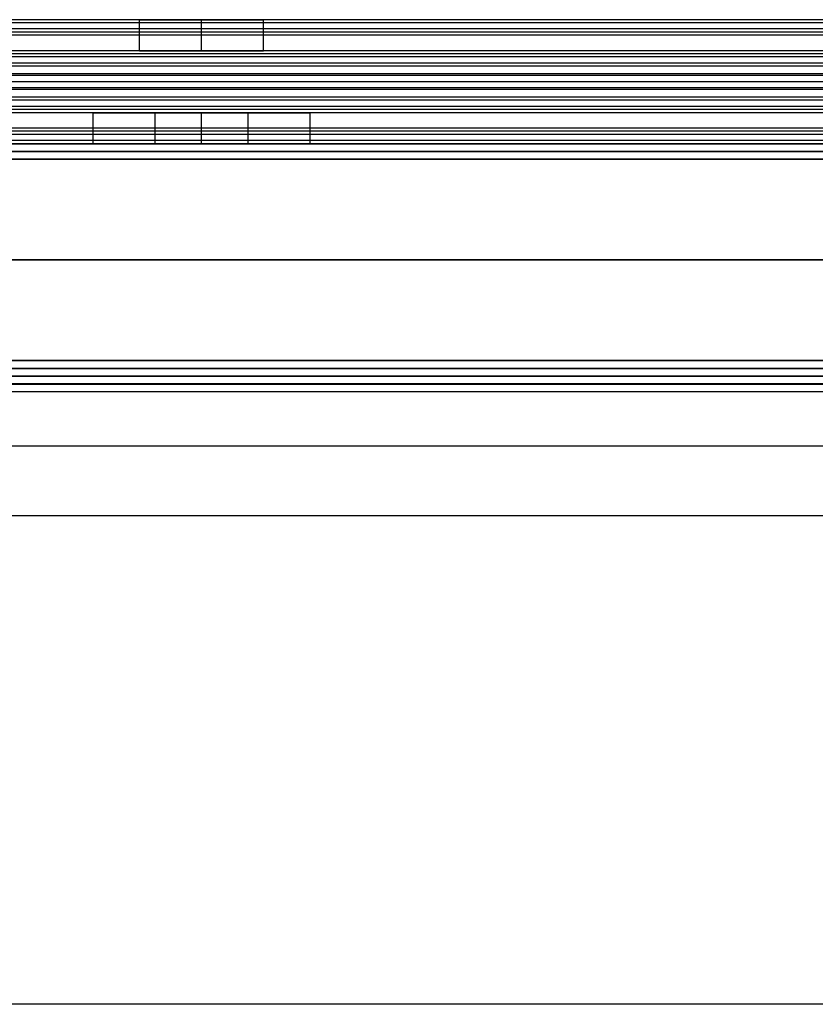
# Model space of a CAD drawing. Header units: millimetres. Extents: x -429 to 422, y -262 to 259.
# Tile 426 of 656: x -221 to -170, y 155 to 218. Entities that reach past the tile are written whole.
import ezdxf

# ---------------------------------------------------------------- set-up
doc = ezdxf.new("R2010")
doc.units = ezdxf.units.MM
doc.layers.add('Default', color=7, linetype='Continuous', true_color=0x000000)

msp = doc.modelspace()

# ---------------------------------------------------------------- linework, layer by layer
at = {"layer": 'Default'}
for p, q in [((-427.127, 210.065, 1342.822), (420.873, 210.065, 1342.822)), ((420.873, 210.065, 772.822), (-427.127, 210.065, 772.822)), ((420.873, 210.065, 1057.822), (-427.127, 210.065, 1057.822)), ((420.873, 195.065, 772.822), (-427.127, 195.065, 772.822)), ((-427.127, 195.065, 1342.822), (420.873, 195.065, 1342.822)), ((420.873, 195.065, 1057.822), (-427.127, 195.065, 1057.822)), ((-240.627, 195.065, 880.822), (-85.627, 195.065, 880.822)), ((420.873, 194.565, 885.322), (-427.127, 194.565, 885.322)), ((-418.127, 190.565, 780.822), (411.873, 190.565, 780.822)), ((-418.127, 190.565, 873.822), (411.873, 190.565, 873.822))]:
    msp.add_line(p, q, dxfattribs=at)
for points in [[(396.873, 218.065, 1198.214), (-3.127, 218.065, 1198.214), (-403.127, 218.065, 1198.214)], [(396.873, 218.065, 1211.822), (-3.127, 218.065, 1211.822), (-403.127, 218.065, 1211.822)], [(-213.047, 218.065, 1205.018), (-232.627, 218.065, 1205.018), (-252.208, 218.065, 1205.018)], [(-213.127, 216.065, 1204.214), (-213.127, 217.065, 1204.214), (-213.127, 218.065, 1204.214)], [(-209.127, 216.065, 1208.214), (-209.127, 217.065, 1208.214), (-209.127, 218.065, 1208.214)], [(-209.127, 216.065, 1200.214), (-209.127, 217.065, 1200.214), (-209.127, 218.065, 1200.214)], [(-166.047, 218.065, 1205.018), (-185.627, 218.065, 1205.018), (-205.208, 218.065, 1205.018)], [(-205.127, 216.065, 1204.214), (-205.127, 217.065, 1204.214), (-205.127, 218.065, 1204.214)], [(396.873, 217.854, 1212.717), (-3.127, 217.854, 1212.717), (-403.127, 217.854, 1212.717)], [(396.873, 217.479, 1196.8), (-3.127, 217.479, 1196.8), (-403.127, 217.479, 1196.8)], [(396.873, 217.265, 1213.422), (-3.127, 217.265, 1213.422), (-403.127, 217.265, 1213.422)], [(396.873, 217.065, 1242.822), (-3.127, 217.065, 1242.822), (-403.127, 217.065, 1242.822)], [(396.873, 217.065, 1240.822), (-3.127, 217.065, 1240.822), (-403.127, 217.065, 1240.822)], [(396.873, 217.065, 1241.822), (-3.127, 217.065, 1241.822), (-403.127, 217.065, 1241.822)], [(396.873, 216.065, 1196.214), (-3.127, 216.065, 1196.214), (-403.127, 216.065, 1196.214)], [(396.873, 216.065, 1198.214), (-3.127, 216.065, 1198.214), (-403.127, 216.065, 1198.214)], [(396.873, 216.065, 1211.714), (-3.127, 216.065, 1211.714), (-403.127, 216.065, 1211.714)], [(396.873, 216.065, 1223.322), (-3.127, 216.065, 1223.322), (-403.127, 216.065, 1223.322)], [(396.873, 216.065, 1215.822), (-3.127, 216.065, 1215.822), (-403.127, 216.065, 1215.822)], [(396.873, 216.065, 1219.572), (-3.127, 216.065, 1219.572), (-403.127, 216.065, 1219.572)], [(-213.057, 216.065, 1204.964), (-232.627, 216.065, 1204.964), (-252.197, 216.065, 1204.964)], [(-166.057, 216.065, 1204.964), (-185.627, 216.065, 1204.964), (-205.197, 216.065, 1204.964)], [(396.873, 215.854, 1224.217), (-3.127, 215.854, 1224.217), (-403.127, 215.854, 1224.217)], [(396.873, 215.665, 1214.622), (-3.127, 215.665, 1214.622), (-403.127, 215.665, 1214.622)], [(396.873, 215.265, 1224.922), (-3.127, 215.265, 1224.922), (-403.127, 215.265, 1224.922)], [(396.873, 215.065, 1215.822), (-3.127, 215.065, 1215.822), (-403.127, 215.065, 1215.822)], [(396.873, 214.565, 1242.822), (-3.127, 214.565, 1242.822), (-403.127, 214.565, 1242.822)], [(396.873, 214.565, 1240.822), (-3.127, 214.565, 1240.822), (-403.127, 214.565, 1240.822)], [(396.873, 214.465, 1212.914), (-3.127, 214.465, 1212.914), (-403.127, 214.465, 1212.914)], [(396.873, 214.065, 1223.214), (-3.127, 214.065, 1223.214), (-403.127, 214.065, 1223.214)], [(396.873, 214.065, 1215.822), (-3.127, 214.065, 1215.822), (-403.127, 214.065, 1215.822)], [(396.873, 214.065, 1219.518), (-3.127, 214.065, 1219.518), (-403.127, 214.065, 1219.518)], [(396.873, 214.065, 1215.822), (-3.127, 214.065, 1215.822), (-403.127, 214.065, 1215.822)], [(396.873, 214.065, 1223.214), (-3.127, 214.065, 1223.214), (-403.127, 214.065, 1223.214)], [(396.873, 214.065, 1219.518), (-3.127, 214.065, 1219.518), (-403.127, 214.065, 1219.518)], [(396.873, 213.665, 1226.122), (-3.127, 213.665, 1226.122), (-403.127, 213.665, 1226.122)], [(396.873, 213.565, 1196.214), (-3.127, 213.565, 1196.214), (-403.127, 213.565, 1196.214)], [(396.873, 213.565, 1198.214), (-3.127, 213.565, 1198.214), (-403.127, 213.565, 1198.214)], [(396.873, 213.065, 1223.214), (-3.127, 213.065, 1223.214), (-403.127, 213.065, 1223.214)], [(396.873, 212.865, 1214.114), (-3.127, 212.865, 1214.114), (-403.127, 212.865, 1214.114)], [(396.873, 212.465, 1224.414), (-3.127, 212.465, 1224.414), (-403.127, 212.465, 1224.414)], [(396.873, 212.276, 1214.819), (-3.127, 212.276, 1214.819), (-403.127, 212.276, 1214.819)], [(396.873, 212.065, 1215.714), (-3.127, 212.065, 1215.714), (-403.127, 212.065, 1215.714)], [(396.873, 212.065, 1223.214), (-3.127, 212.065, 1223.214), (-403.127, 212.065, 1223.214)], [(396.873, 212.065, 1219.464), (-3.127, 212.065, 1219.464), (-403.127, 212.065, 1219.464)], [(396.873, 212.065, 1242.822), (-3.127, 212.065, 1242.822), (-403.127, 212.065, 1242.822)], [(396.873, 212.065, 1240.822), (-3.127, 212.065, 1240.822), (-403.127, 212.065, 1240.822)], [(396.873, 212.065, 1227.322), (-3.127, 212.065, 1227.322), (-403.127, 212.065, 1227.322)], [(-216.057, 212.065, 1234.072), (-235.627, 212.065, 1234.072), (-255.197, 212.065, 1234.072)], [(-216.127, 210.065, 1234.822), (-216.127, 211.065, 1234.822), (-216.127, 212.065, 1234.822)], [(-212.127, 212.065, 1230.822), (-209.127, 212.065, 1230.822), (-206.127, 212.065, 1230.822)], [(-206.127, 212.065, 1238.822), (-209.127, 212.065, 1238.822), (-212.127, 212.065, 1238.822)], [(-212.127, 210.065, 1230.822), (-212.127, 211.065, 1230.822), (-212.127, 212.065, 1230.822)], [(-212.127, 210.065, 1238.822), (-212.127, 211.065, 1238.822), (-212.127, 212.065, 1238.822)], [(-209.127, 210.065, 1230.822), (-209.127, 211.065, 1230.822), (-209.127, 212.065, 1230.822)], [(-209.127, 210.065, 1238.822), (-209.127, 211.065, 1238.822), (-209.127, 212.065, 1238.822)], [(-206.127, 210.065, 1230.822), (-206.127, 211.065, 1230.822), (-206.127, 212.065, 1230.822)], [(-206.127, 210.065, 1238.822), (-206.127, 211.065, 1238.822), (-206.127, 212.065, 1238.822)], [(-163.057, 212.065, 1234.072), (-182.627, 212.065, 1234.072), (-202.197, 212.065, 1234.072)], [(-202.127, 210.065, 1234.822), (-202.127, 211.065, 1234.822), (-202.127, 212.065, 1234.822)], [(396.873, 211.065, 1196.214), (-3.127, 211.065, 1196.214), (-403.127, 211.065, 1196.214)], [(396.873, 211.065, 1198.214), (-3.127, 211.065, 1198.214), (-403.127, 211.065, 1198.214)], [(396.873, 211.065, 1197.214), (-3.127, 211.065, 1197.214), (-403.127, 211.065, 1197.214)], [(396.873, 210.865, 1225.614), (-3.127, 210.865, 1225.614), (-403.127, 210.865, 1225.614)], [(396.873, 210.651, 1242.236), (-3.127, 210.651, 1242.236), (-403.127, 210.651, 1242.236)], [(396.873, 210.276, 1226.319), (-3.127, 210.276, 1226.319), (-403.127, 210.276, 1226.319)], [(396.873, 210.065, 1240.822), (-3.127, 210.065, 1240.822), (-403.127, 210.065, 1240.822)], [(396.873, 210.065, 1227.214), (-3.127, 210.065, 1227.214), (-403.127, 210.065, 1227.214)], [(-216.047, 210.065, 1234.018), (-235.627, 210.065, 1234.018), (-255.208, 210.065, 1234.018)], [(-206.127, 210.065, 1230.822), (-209.127, 210.065, 1230.822), (-212.127, 210.065, 1230.822)], [(-212.127, 210.065, 1238.822), (-209.127, 210.065, 1238.822), (-206.127, 210.065, 1238.822)], [(-163.047, 210.065, 1234.018), (-182.627, 210.065, 1234.018), (-202.208, 210.065, 1234.018)], [(-427.127, 209.565, 1343.322), (-3.127, 209.565, 1343.322), (420.873, 209.565, 1343.322)], [(420.873, 209.565, 772.322), (-3.127, 209.565, 772.322), (-427.127, 209.565, 772.322)], [(-427.127, 209.065, 1343.822), (-3.127, 209.065, 1343.822), (420.873, 209.065, 1343.822)], [(420.873, 209.065, 771.822), (-3.127, 209.065, 771.822), (-427.127, 209.065, 771.822)], [(-427.127, 202.565, 1343.822), (-3.127, 202.565, 1343.822), (420.873, 202.565, 1343.822)], [(420.873, 202.565, 771.822), (-3.127, 202.565, 771.822), (-427.127, 202.565, 771.822)], [(-427.127, 196.065, 1343.822), (-3.127, 196.065, 1343.822), (420.873, 196.065, 1343.822)], [(420.873, 196.065, 771.822), (-3.127, 196.065, 771.822), (-427.127, 196.065, 771.822)], [(-427.127, 195.565, 1343.322), (-3.127, 195.565, 1343.322), (420.873, 195.565, 1343.322)], [(420.873, 195.565, 772.322), (-3.127, 195.565, 772.322), (-427.127, 195.565, 772.322)], [(420.873, 195.065, 884.822), (-3.127, 195.065, 884.822), (-427.127, 195.065, 884.822)], [(-427.127, 195.065, 876.822), (-3.127, 195.065, 876.822), (420.873, 195.065, 876.822)], [(411.873, 195.065, 771.822), (-3.127, 195.065, 771.822), (-418.127, 195.065, 771.822)], [(411.873, 195.065, 780.822), (-3.127, 195.065, 780.822), (-418.127, 195.065, 780.822)], [(411.873, 195.065, 780.822), (-3.127, 195.065, 780.822), (-418.127, 195.065, 780.822)], [(411.873, 195.065, 873.822), (-3.127, 195.065, 873.822), (-418.127, 195.065, 873.822)], [(411.873, 195.065, 827.322), (-3.127, 195.065, 827.322), (-418.127, 195.065, 827.322)], [(-134.085, 195.065, 776.322), (-213.382, 195.065, 776.322), (-292.678, 195.065, 776.322)], [(411.873, 194.531, 771.822), (-3.127, 194.531, 771.822), (-418.127, 194.531, 771.822)], [(411.873, 194.531, 780.822), (-3.127, 194.531, 780.822), (-418.127, 194.531, 780.822)], [(-427.127, 194.065, 885.822), (-3.127, 194.065, 885.822), (420.873, 194.065, 885.822)], [(-418.127, 186.065, 780.822), (-3.127, 186.065, 780.822), (411.873, 186.065, 780.822)], [(-418.127, 186.065, 873.822), (-3.127, 186.065, 873.822), (411.873, 186.065, 873.822)], [(-418.127, 186.065, 827.322), (-3.127, 186.065, 827.322), (411.873, 186.065, 827.322)], [(411.873, 154.531, 771.822), (-3.127, 154.531, 771.822), (-418.127, 154.531, 771.822)], [(288.873, 154.531, 780.822), (-3.127, 154.531, 780.822), (-295.127, 154.531, 780.822)]]:
    msp.add_open_spline(points, degree=2, dxfattribs=at)
for points, weights, knots in [([(-213.127, 218.065, 1204.214), (-213.127, 218.065, 1200.214), (-209.127, 218.065, 1200.214), (-205.127, 218.065, 1200.214), (-205.127, 218.065, 1204.214), (-205.127, 218.065, 1208.214), (-209.127, 218.065, 1208.214), (-213.127, 218.065, 1208.214), (-213.127, 218.065, 1204.214)], [1, 0.707106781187, 1, 0.707106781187, 1, 0.707106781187, 1, 0.707106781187, 1], [0, 0, 0, 6.283185, 6.283185, 12.566371, 12.566371, 18.849556, 18.849556, 25.132741, 25.132741, 25.132741]), ([(-213.127, 216.065, 1204.214), (-213.127, 216.065, 1208.214), (-209.127, 216.065, 1208.214), (-205.127, 216.065, 1208.214), (-205.127, 216.065, 1204.214), (-205.127, 216.065, 1200.214), (-209.127, 216.065, 1200.214), (-213.127, 216.065, 1200.214), (-213.127, 216.065, 1204.214)], [1, 0.707106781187, 1, 0.707106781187, 1, 0.707106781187, 1, 0.707106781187, 1], [-25.132741, -25.132741, -25.132741, -18.849556, -18.849556, -12.566371, -12.566371, -6.283185, -6.283185, 0, 0, 0]), ([(-212.127, 212.065, 1238.822), (-216.127, 212.065, 1238.822), (-216.127, 212.065, 1234.822), (-216.127, 212.065, 1230.822), (-212.127, 212.065, 1230.822)], [1, 0.707106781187, 1, 0.707106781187, 1], [-37.132741, -37.132741, -37.132741, -30.849556, -30.849556, -24.566371, -24.566371, -24.566371]), ([(-206.127, 212.065, 1230.822), (-202.127, 212.065, 1230.822), (-202.127, 212.065, 1234.822), (-202.127, 212.065, 1238.822), (-206.127, 212.065, 1238.822)], [1, 0.707106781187, 1, 0.707106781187, 1], [-55.699112, -55.699112, -55.699112, -49.415927, -49.415927, -43.132741, -43.132741, -43.132741]), ([(-212.127, 210.065, 1230.822), (-216.127, 210.065, 1230.822), (-216.127, 210.065, 1234.822), (-216.127, 210.065, 1238.822), (-212.127, 210.065, 1238.822)], [1, 0.707106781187, 1, 0.707106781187, 1], [24.566371, 24.566371, 24.566371, 30.849556, 30.849556, 37.132741, 37.132741, 37.132741]), ([(-206.127, 210.065, 1238.822), (-202.127, 210.065, 1238.822), (-202.127, 210.065, 1234.822), (-202.127, 210.065, 1230.822), (-206.127, 210.065, 1230.822)], [1, 0.707106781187, 1, 0.707106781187, 1], [43.132741, 43.132741, 43.132741, 49.415927, 49.415927, 55.699112, 55.699112, 55.699112])]:
    msp.add_rational_spline(points, weights, degree=2, knots=knots, dxfattribs=at)

doc.saveas('drawing.dxf')
